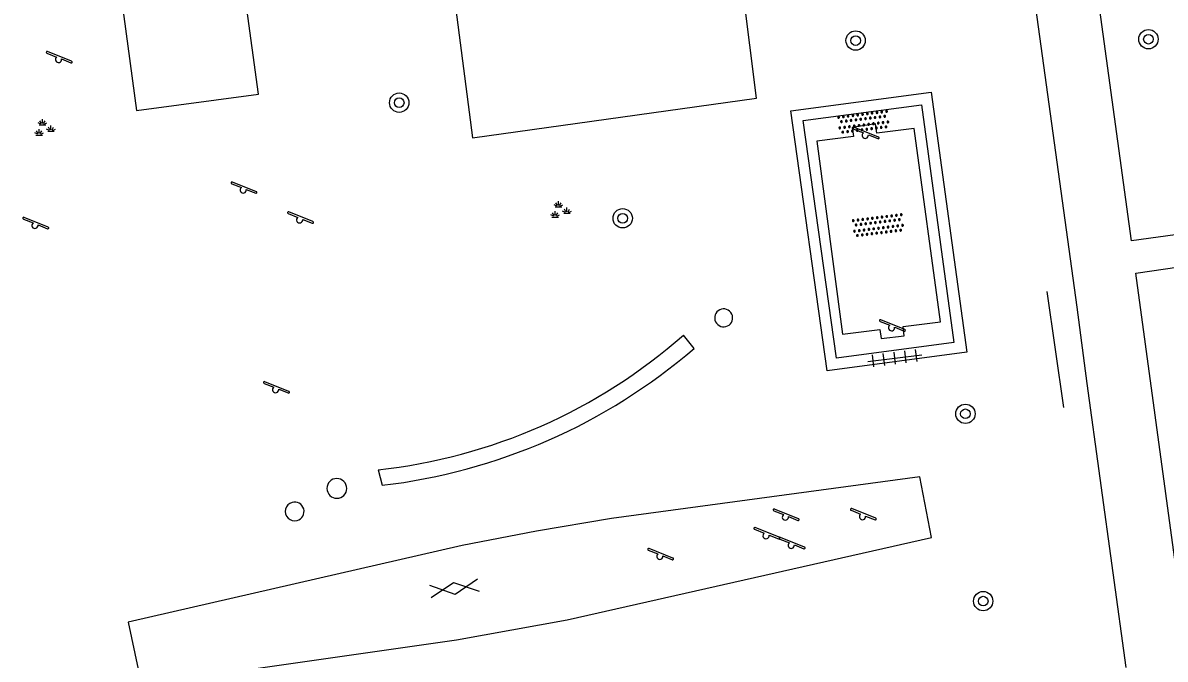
# Model space of a CAD drawing. Extents: x 132999 to 136000, y 398499 to 400501.
# Drawn here: x 133234.03 to 133281.23, y 398560.86 to 398587.17 of the extents above; entities that cross this region are included whole.
import ezdxf

# ---------------------------------------------------------------- set-up
doc = ezdxf.new("R2010")
doc.units = 0
for name, color, linetype in [('gg-afsc-hekwerk', 7, 'Continuous'), ('gg-knt-verharding', 7, 'Continuous'), ('gt-grn-groengrens', 7, 'Continuous'), ('gt-symb-boom', 7, 'Continuous'), ('gt-symb-gesloten verharding', 7, 'Continuous'), ('gt-symb-groenvak', 7, 'Continuous'), ('gt-symb-overige verharding', 7, 'Continuous'), ('gt-symb-speelvoorziening', 7, 'Continuous'), ('gt-symb-tegel verharding', 7, 'Continuous')]:
    doc.layers.add(name, color=color, linetype=linetype)

# ---------------------------------------------------------------- blocks, each defined once
blk = doc.blocks.new('gt0-BOOM')
at = {"layer": 'gt-symb-boom'}
for radius in [0.4, 0.2]:
    blk.add_circle((0, 0), radius, dxfattribs=at)
blk = doc.blocks.new('gt0-OVH')
at = {"layer": 'gt-symb-overige verharding'}
for points in [[(-0.972, 0.298), (-0.967, 0.308), (-0.965, 0.319), (-0.966, 0.33), (-0.971, 0.34), (-0.978, 0.348), (-0.988, 0.353), (-0.999, 0.355), (-1.01, 0.354), (-1.02, 0.349), (-1.028, 0.342), (-1.033, 0.332), (-1.035, 0.321), (-1.034, 0.31), (-1.029, 0.3), (-1.022, 0.292), (-1.012, 0.287), (-1.001, 0.285), (-0.99, 0.286), (-0.98, 0.291)], [(-0.872, 0.106), (-0.867, 0.116), (-0.865, 0.126), (-0.866, 0.137), (-0.871, 0.147), (-0.878, 0.156), (-0.888, 0.161), (-0.899, 0.163), (-0.91, 0.162), (-0.92, 0.157), (-0.928, 0.15), (-0.933, 0.14), (-0.935, 0.129), (-0.934, 0.118), (-0.929, 0.108), (-0.922, 0.1), (-0.912, 0.095), (-0.901, 0.092), (-0.89, 0.094), (-0.88, 0.098)], [(-0.772, 0.298), (-0.767, 0.308), (-0.765, 0.319), (-0.766, 0.33), (-0.771, 0.34), (-0.778, 0.348), (-0.788, 0.353), (-0.799, 0.355), (-0.81, 0.354), (-0.82, 0.349), (-0.828, 0.342), (-0.833, 0.332), (-0.835, 0.321), (-0.834, 0.31), (-0.829, 0.3), (-0.822, 0.292), (-0.812, 0.287), (-0.801, 0.285), (-0.79, 0.286), (-0.78, 0.291)], [(-0.672, 0.106), (-0.667, 0.116), (-0.665, 0.126), (-0.666, 0.137), (-0.671, 0.147), (-0.678, 0.156), (-0.688, 0.161), (-0.699, 0.163), (-0.71, 0.162), (-0.72, 0.157), (-0.728, 0.15), (-0.733, 0.14), (-0.735, 0.129), (-0.734, 0.118), (-0.729, 0.108), (-0.722, 0.1), (-0.712, 0.095), (-0.701, 0.092), (-0.69, 0.094), (-0.68, 0.098)], [(-0.572, 0.298), (-0.567, 0.308), (-0.565, 0.319), (-0.566, 0.33), (-0.571, 0.34), (-0.578, 0.348), (-0.588, 0.353), (-0.599, 0.355), (-0.61, 0.354), (-0.62, 0.349), (-0.628, 0.342), (-0.633, 0.332), (-0.635, 0.321), (-0.634, 0.31), (-0.629, 0.3), (-0.622, 0.292), (-0.612, 0.287), (-0.601, 0.285), (-0.59, 0.286), (-0.58, 0.291)], [(-0.472, 0.106), (-0.467, 0.116), (-0.465, 0.126), (-0.466, 0.137), (-0.471, 0.147), (-0.478, 0.156), (-0.488, 0.161), (-0.499, 0.163), (-0.51, 0.162), (-0.52, 0.157), (-0.528, 0.15), (-0.533, 0.14), (-0.535, 0.129), (-0.534, 0.118), (-0.529, 0.108), (-0.522, 0.1), (-0.512, 0.095), (-0.501, 0.092), (-0.49, 0.094), (-0.48, 0.098)], [(-0.372, 0.298), (-0.367, 0.308), (-0.365, 0.319), (-0.366, 0.33), (-0.371, 0.34), (-0.378, 0.348), (-0.388, 0.353), (-0.399, 0.355), (-0.41, 0.354), (-0.42, 0.349), (-0.428, 0.342), (-0.433, 0.332), (-0.435, 0.321), (-0.434, 0.31), (-0.429, 0.3), (-0.422, 0.292), (-0.412, 0.287), (-0.401, 0.285), (-0.39, 0.286), (-0.38, 0.291)], [(-0.272, 0.106), (-0.267, 0.116), (-0.265, 0.126), (-0.266, 0.137), (-0.271, 0.147), (-0.278, 0.156), (-0.288, 0.161), (-0.299, 0.163), (-0.31, 0.162), (-0.32, 0.157), (-0.328, 0.15), (-0.333, 0.14), (-0.335, 0.129), (-0.334, 0.118), (-0.329, 0.108), (-0.322, 0.1), (-0.312, 0.095), (-0.301, 0.092), (-0.29, 0.094), (-0.28, 0.098)], [(-0.172, 0.298), (-0.167, 0.308), (-0.165, 0.319), (-0.166, 0.33), (-0.171, 0.34), (-0.178, 0.348), (-0.188, 0.353), (-0.199, 0.355), (-0.21, 0.354), (-0.22, 0.349), (-0.228, 0.342), (-0.233, 0.332), (-0.235, 0.321), (-0.234, 0.31), (-0.229, 0.3), (-0.222, 0.292), (-0.212, 0.287), (-0.201, 0.285), (-0.19, 0.286), (-0.18, 0.291)], [(-0.072, 0.106), (-0.067, 0.116), (-0.065, 0.126), (-0.066, 0.137), (-0.071, 0.147), (-0.078, 0.156), (-0.088, 0.161), (-0.099, 0.163), (-0.11, 0.162), (-0.12, 0.157), (-0.128, 0.15), (-0.133, 0.14), (-0.135, 0.129), (-0.134, 0.118), (-0.129, 0.108), (-0.122, 0.1), (-0.112, 0.095), (-0.101, 0.092), (-0.09, 0.094), (-0.08, 0.098)], [(0.028, 0.298), (0.033, 0.308), (0.035, 0.319), (0.034, 0.33), (0.029, 0.34), (0.022, 0.348), (0.012, 0.353), (0.001, 0.355), (-0.01, 0.354), (-0.02, 0.349), (-0.028, 0.342), (-0.033, 0.332), (-0.035, 0.321), (-0.034, 0.31), (-0.029, 0.3), (-0.022, 0.292), (-0.012, 0.287), (-0.001, 0.285), (0.01, 0.286), (0.02, 0.291)], [(0.128, 0.106), (0.133, 0.116), (0.135, 0.126), (0.134, 0.137), (0.129, 0.147), (0.122, 0.156), (0.112, 0.161), (0.101, 0.163), (0.09, 0.162), (0.08, 0.157), (0.072, 0.15), (0.067, 0.14), (0.065, 0.129), (0.066, 0.118), (0.071, 0.108), (0.078, 0.1), (0.088, 0.095), (0.099, 0.092), (0.11, 0.094), (0.12, 0.098)], [(0.228, 0.298), (0.233, 0.308), (0.235, 0.319), (0.234, 0.33), (0.229, 0.34), (0.222, 0.348), (0.212, 0.353), (0.201, 0.355), (0.19, 0.354), (0.18, 0.349), (0.172, 0.342), (0.167, 0.332), (0.165, 0.321), (0.166, 0.31), (0.171, 0.3), (0.178, 0.292), (0.188, 0.287), (0.199, 0.285), (0.21, 0.286), (0.22, 0.291)], [(0.328, 0.106), (0.333, 0.116), (0.335, 0.126), (0.334, 0.137), (0.329, 0.147), (0.322, 0.156), (0.312, 0.161), (0.301, 0.163), (0.29, 0.162), (0.28, 0.157), (0.272, 0.15), (0.267, 0.14), (0.265, 0.129), (0.266, 0.118), (0.271, 0.108), (0.278, 0.1), (0.288, 0.095), (0.299, 0.092), (0.31, 0.094), (0.32, 0.098)], [(0.428, 0.298), (0.433, 0.308), (0.435, 0.319), (0.434, 0.33), (0.429, 0.34), (0.422, 0.348), (0.412, 0.353), (0.401, 0.355), (0.39, 0.354), (0.38, 0.349), (0.372, 0.342), (0.367, 0.332), (0.365, 0.321), (0.366, 0.31), (0.371, 0.3), (0.378, 0.292), (0.388, 0.287), (0.399, 0.285), (0.41, 0.286), (0.42, 0.291)], [(0.528, 0.106), (0.533, 0.116), (0.535, 0.126), (0.534, 0.137), (0.529, 0.147), (0.522, 0.156), (0.512, 0.161), (0.501, 0.163), (0.49, 0.162), (0.48, 0.157), (0.472, 0.15), (0.467, 0.14), (0.465, 0.129), (0.466, 0.118), (0.471, 0.108), (0.478, 0.1), (0.488, 0.095), (0.499, 0.092), (0.51, 0.094), (0.52, 0.098)], [(0.628, 0.298), (0.633, 0.308), (0.635, 0.319), (0.634, 0.33), (0.629, 0.34), (0.622, 0.348), (0.612, 0.353), (0.601, 0.355), (0.59, 0.354), (0.58, 0.349), (0.572, 0.342), (0.567, 0.332), (0.565, 0.321), (0.566, 0.31), (0.571, 0.3), (0.578, 0.292), (0.588, 0.287), (0.599, 0.285), (0.61, 0.286), (0.62, 0.291)], [(0.728, 0.106), (0.733, 0.116), (0.735, 0.126), (0.734, 0.137), (0.729, 0.147), (0.722, 0.156), (0.712, 0.161), (0.701, 0.163), (0.69, 0.162), (0.68, 0.157), (0.672, 0.15), (0.667, 0.14), (0.665, 0.129), (0.666, 0.118), (0.671, 0.108), (0.678, 0.1), (0.688, 0.095), (0.699, 0.092), (0.71, 0.094), (0.72, 0.098)], [(0.828, 0.298), (0.833, 0.308), (0.835, 0.319), (0.834, 0.33), (0.829, 0.34), (0.822, 0.348), (0.812, 0.353), (0.801, 0.355), (0.79, 0.354), (0.78, 0.349), (0.772, 0.342), (0.767, 0.332), (0.765, 0.321), (0.766, 0.31), (0.771, 0.3), (0.778, 0.292), (0.788, 0.287), (0.799, 0.285), (0.81, 0.286), (0.82, 0.291)], [(0.928, 0.106), (0.933, 0.116), (0.935, 0.126), (0.934, 0.137), (0.929, 0.147), (0.922, 0.156), (0.912, 0.161), (0.901, 0.163), (0.89, 0.162), (0.88, 0.157), (0.872, 0.15), (0.867, 0.14), (0.865, 0.129), (0.866, 0.118), (0.871, 0.108), (0.878, 0.1), (0.888, 0.095), (0.899, 0.092), (0.91, 0.094), (0.92, 0.098)], [(1.028, 0.298), (1.033, 0.308), (1.035, 0.319), (1.034, 0.33), (1.029, 0.34), (1.022, 0.348), (1.012, 0.353), (1.001, 0.355), (0.99, 0.354), (0.98, 0.349), (0.972, 0.342), (0.967, 0.332), (0.965, 0.321), (0.966, 0.31), (0.971, 0.3), (0.978, 0.292), (0.988, 0.287), (0.999, 0.285), (1.01, 0.286), (1.02, 0.291)], [(-0.972, -0.142), (-0.967, -0.132), (-0.965, -0.121), (-0.966, -0.11), (-0.971, -0.1), (-0.978, -0.092), (-0.988, -0.087), (-0.999, -0.085), (-1.01, -0.086), (-1.02, -0.091), (-1.028, -0.098), (-1.033, -0.108), (-1.035, -0.119), (-1.034, -0.13), (-1.029, -0.14), (-1.022, -0.148), (-1.012, -0.153), (-1.001, -0.155), (-0.99, -0.154), (-0.98, -0.149)], [(-0.872, -0.334), (-0.867, -0.324), (-0.865, -0.314), (-0.866, -0.303), (-0.871, -0.293), (-0.878, -0.284), (-0.888, -0.279), (-0.899, -0.277), (-0.91, -0.278), (-0.92, -0.283), (-0.928, -0.29), (-0.933, -0.3), (-0.935, -0.311), (-0.934, -0.322), (-0.929, -0.332), (-0.922, -0.34), (-0.912, -0.345), (-0.901, -0.348), (-0.89, -0.346), (-0.88, -0.342)], [(-0.772, -0.142), (-0.767, -0.132), (-0.765, -0.121), (-0.766, -0.11), (-0.771, -0.1), (-0.778, -0.092), (-0.788, -0.087), (-0.799, -0.085), (-0.81, -0.086), (-0.82, -0.091), (-0.828, -0.098), (-0.833, -0.108), (-0.835, -0.119), (-0.834, -0.13), (-0.829, -0.14), (-0.822, -0.148), (-0.812, -0.153), (-0.801, -0.155), (-0.79, -0.154), (-0.78, -0.149)], [(-0.672, -0.334), (-0.667, -0.324), (-0.665, -0.314), (-0.666, -0.303), (-0.671, -0.293), (-0.678, -0.284), (-0.688, -0.279), (-0.699, -0.277), (-0.71, -0.278), (-0.72, -0.283), (-0.728, -0.29), (-0.733, -0.3), (-0.735, -0.311), (-0.734, -0.322), (-0.729, -0.332), (-0.722, -0.34), (-0.712, -0.345), (-0.701, -0.348), (-0.69, -0.346), (-0.68, -0.342)], [(-0.572, -0.142), (-0.567, -0.132), (-0.565, -0.121), (-0.566, -0.11), (-0.571, -0.1), (-0.578, -0.092), (-0.588, -0.087), (-0.599, -0.085), (-0.61, -0.086), (-0.62, -0.091), (-0.628, -0.098), (-0.633, -0.108), (-0.635, -0.119), (-0.634, -0.13), (-0.629, -0.14), (-0.622, -0.148), (-0.612, -0.153), (-0.601, -0.155), (-0.59, -0.154), (-0.58, -0.149)], [(-0.472, -0.334), (-0.467, -0.324), (-0.465, -0.314), (-0.466, -0.303), (-0.471, -0.293), (-0.478, -0.284), (-0.488, -0.279), (-0.499, -0.277), (-0.51, -0.278), (-0.52, -0.283), (-0.528, -0.29), (-0.533, -0.3), (-0.535, -0.311), (-0.534, -0.322), (-0.529, -0.332), (-0.522, -0.34), (-0.512, -0.345), (-0.501, -0.348), (-0.49, -0.346), (-0.48, -0.342)], [(-0.372, -0.142), (-0.367, -0.132), (-0.365, -0.121), (-0.366, -0.11), (-0.371, -0.1), (-0.378, -0.092), (-0.388, -0.087), (-0.399, -0.085), (-0.41, -0.086), (-0.42, -0.091), (-0.428, -0.098), (-0.433, -0.108), (-0.435, -0.119), (-0.434, -0.13), (-0.429, -0.14), (-0.422, -0.148), (-0.412, -0.153), (-0.401, -0.155), (-0.39, -0.154), (-0.38, -0.149)], [(-0.272, -0.334), (-0.267, -0.324), (-0.265, -0.314), (-0.266, -0.303), (-0.271, -0.293), (-0.278, -0.284), (-0.288, -0.279), (-0.299, -0.277), (-0.31, -0.278), (-0.32, -0.283), (-0.328, -0.29), (-0.333, -0.3), (-0.335, -0.311), (-0.334, -0.322), (-0.329, -0.332), (-0.322, -0.34), (-0.312, -0.345), (-0.301, -0.348), (-0.29, -0.346), (-0.28, -0.342)], [(-0.172, -0.142), (-0.167, -0.132), (-0.165, -0.121), (-0.166, -0.11), (-0.171, -0.1), (-0.178, -0.092), (-0.188, -0.087), (-0.199, -0.085), (-0.21, -0.086), (-0.22, -0.091), (-0.228, -0.098), (-0.233, -0.108), (-0.235, -0.119), (-0.234, -0.13), (-0.229, -0.14), (-0.222, -0.148), (-0.212, -0.153), (-0.201, -0.155), (-0.19, -0.154), (-0.18, -0.149)], [(-0.072, -0.334), (-0.067, -0.324), (-0.065, -0.314), (-0.066, -0.303), (-0.071, -0.293), (-0.078, -0.284), (-0.088, -0.279), (-0.099, -0.277), (-0.11, -0.278), (-0.12, -0.283), (-0.128, -0.29), (-0.133, -0.3), (-0.135, -0.311), (-0.134, -0.322), (-0.129, -0.332), (-0.122, -0.34), (-0.112, -0.345), (-0.101, -0.348), (-0.09, -0.346), (-0.08, -0.342)], [(0.028, -0.142), (0.033, -0.132), (0.035, -0.121), (0.034, -0.11), (0.029, -0.1), (0.022, -0.092), (0.012, -0.087), (0.001, -0.085), (-0.01, -0.086), (-0.02, -0.091), (-0.028, -0.098), (-0.033, -0.108), (-0.035, -0.119), (-0.034, -0.13), (-0.029, -0.14), (-0.022, -0.148), (-0.012, -0.153), (-0.001, -0.155), (0.01, -0.154), (0.02, -0.149)], [(0.128, -0.334), (0.133, -0.324), (0.135, -0.314), (0.134, -0.303), (0.129, -0.293), (0.122, -0.284), (0.112, -0.279), (0.101, -0.277), (0.09, -0.278), (0.08, -0.283), (0.072, -0.29), (0.067, -0.3), (0.065, -0.311), (0.066, -0.322), (0.071, -0.332), (0.078, -0.34), (0.088, -0.345), (0.099, -0.348), (0.11, -0.346), (0.12, -0.342)], [(0.228, -0.142), (0.233, -0.132), (0.235, -0.121), (0.234, -0.11), (0.229, -0.1), (0.222, -0.092), (0.212, -0.087), (0.201, -0.085), (0.19, -0.086), (0.18, -0.091), (0.172, -0.098), (0.167, -0.108), (0.165, -0.119), (0.166, -0.13), (0.171, -0.14), (0.178, -0.148), (0.188, -0.153), (0.199, -0.155), (0.21, -0.154), (0.22, -0.149)], [(0.328, -0.334), (0.333, -0.324), (0.335, -0.314), (0.334, -0.303), (0.329, -0.293), (0.322, -0.284), (0.312, -0.279), (0.301, -0.277), (0.29, -0.278), (0.28, -0.283), (0.272, -0.29), (0.267, -0.3), (0.265, -0.311), (0.266, -0.322), (0.271, -0.332), (0.278, -0.34), (0.288, -0.345), (0.299, -0.348), (0.31, -0.346), (0.32, -0.342)], [(0.428, -0.142), (0.433, -0.132), (0.435, -0.121), (0.434, -0.11), (0.429, -0.1), (0.422, -0.092), (0.412, -0.087), (0.401, -0.085), (0.39, -0.086), (0.38, -0.091), (0.372, -0.098), (0.367, -0.108), (0.365, -0.119), (0.366, -0.13), (0.371, -0.14), (0.378, -0.148), (0.388, -0.153), (0.399, -0.155), (0.41, -0.154), (0.42, -0.149)], [(0.528, -0.334), (0.533, -0.324), (0.535, -0.314), (0.534, -0.303), (0.529, -0.293), (0.522, -0.284), (0.512, -0.279), (0.501, -0.277), (0.49, -0.278), (0.48, -0.283), (0.472, -0.29), (0.467, -0.3), (0.465, -0.311), (0.466, -0.322), (0.471, -0.332), (0.478, -0.34), (0.488, -0.345), (0.499, -0.348), (0.51, -0.346), (0.52, -0.342)], [(0.628, -0.142), (0.633, -0.132), (0.635, -0.121), (0.634, -0.11), (0.629, -0.1), (0.622, -0.092), (0.612, -0.087), (0.601, -0.085), (0.59, -0.086), (0.58, -0.091), (0.572, -0.098), (0.567, -0.108), (0.565, -0.119), (0.566, -0.13), (0.571, -0.14), (0.578, -0.148), (0.588, -0.153), (0.599, -0.155), (0.61, -0.154), (0.62, -0.149)], [(0.728, -0.334), (0.733, -0.324), (0.735, -0.314), (0.734, -0.303), (0.729, -0.293), (0.722, -0.284), (0.712, -0.279), (0.701, -0.277), (0.69, -0.278), (0.68, -0.283), (0.672, -0.29), (0.667, -0.3), (0.665, -0.311), (0.666, -0.322), (0.671, -0.332), (0.678, -0.34), (0.688, -0.345), (0.699, -0.348), (0.71, -0.346), (0.72, -0.342)], [(0.828, -0.142), (0.833, -0.132), (0.835, -0.121), (0.834, -0.11), (0.829, -0.1), (0.822, -0.092), (0.812, -0.087), (0.801, -0.085), (0.79, -0.086), (0.78, -0.091), (0.772, -0.098), (0.767, -0.108), (0.765, -0.119), (0.766, -0.13), (0.771, -0.14), (0.778, -0.148), (0.788, -0.153), (0.799, -0.155), (0.81, -0.154), (0.82, -0.149)], [(0.928, -0.334), (0.933, -0.324), (0.935, -0.314), (0.934, -0.303), (0.929, -0.293), (0.922, -0.284), (0.912, -0.279), (0.901, -0.277), (0.89, -0.278), (0.88, -0.283), (0.872, -0.29), (0.867, -0.3), (0.865, -0.311), (0.866, -0.322), (0.871, -0.332), (0.878, -0.34), (0.888, -0.345), (0.899, -0.348), (0.91, -0.346), (0.92, -0.342)], [(1.028, -0.142), (1.033, -0.132), (1.035, -0.121), (1.034, -0.11), (1.029, -0.1), (1.022, -0.092), (1.012, -0.087), (1.001, -0.085), (0.99, -0.086), (0.98, -0.091), (0.972, -0.098), (0.967, -0.108), (0.965, -0.119), (0.966, -0.13), (0.971, -0.14), (0.978, -0.148), (0.988, -0.153), (0.999, -0.155), (1.01, -0.154), (1.02, -0.149)]]:
    blk.add_lwpolyline(points, close=True, dxfattribs=at)
blk = doc.blocks.new('gt0-SV')
at = {"layer": 'gt-symb-speelvoorziening'}
for p, q in [((-0.477, 0.255), (-0.08, 0.096)), ((0.542, -0.076), (-0.449, 0.324)), ((0.125, 0.014), (0.515, -0.143))]:
    blk.add_line(p, q, dxfattribs=at)
for centre, radius, start, end in [((-0.466, 0.291), 0.0369, 63.6251, 252.6602), ((-0.002, -0.005), 0.128, 127.6866, 8.5986), ((0.531, -0.111), 0.0363, 243.5085, 72.5436)]:
    blk.add_arc(centre, radius, start, end, dxfattribs=at)
blk = doc.blocks.new('gt0-TEG1')
at = {"layer": 'gt-symb-tegel verharding'}
for p, q in [((-1.125, 0), (1.125, 0)), ((-0.9, -0.25), (-0.9, 0.25)), ((-0.45, -0.25), (-0.45, 0.25)), ((0, -0.25), (0, 0.25)), ((0.45, -0.25), (0.45, 0.25)), ((0.9, -0.25), (0.9, 0.25))]:
    blk.add_line(p, q, dxfattribs=at)
blk = doc.blocks.new('gt0-GRVAK')
at = {"layer": 'gt-symb-groenvak'}
for p, q in [((-0.11, 0.189), (-0.228, 0.24)), ((-0.182, 0.153), (0.088, 0.153)), ((-0.091, 0.211), (-0.156, 0.322)), ((-0.047, 0.214), (-0.047, 0.393)), ((-0.004, 0.211), (0.061, 0.322)), ((0.015, 0.189), (0.133, 0.24)), ((0.262, -0.052), (0.197, 0.059)), ((0.305, -0.049), (0.305, 0.13)), ((0.349, -0.052), (0.414, 0.059)), ((-0.245, -0.228), (-0.363, -0.177)), ((-0.318, -0.264), (-0.047, -0.264)), ((-0.226, -0.206), (-0.291, -0.095)), ((-0.183, -0.203), (-0.183, -0.024)), ((-0.139, -0.206), (-0.074, -0.095)), ((-0.12, -0.228), (-0.002, -0.177)), ((0.243, -0.074), (0.125, -0.023)), ((0.17, -0.11), (0.441, -0.11)), ((0.368, -0.074), (0.486, -0.023))]:
    blk.add_line(p, q, dxfattribs=at)
blk = doc.blocks.new('gt0-GESVH1')
at = {"layer": 'gt-symb-gesloten verharding'}
for p, q in [((-0.992, -0.261), (0.008, 0.239)), ((0.008, -0.261), (-0.992, 0.239)), ((0.008, 0.239), (1.008, -0.261)), ((1.008, 0.239), (0.008, -0.261))]:
    blk.add_line(p, q, dxfattribs=at)

msp = doc.modelspace()

# ---------------------------------------------------------------- linework, layer by layer
at = {"layer": 'gg-afsc-hekwerk'}
for p, q in [((133275.583, 398589.97), (133277.584, 398575.41)), ((133276.348, 398576.057), (133277.031, 398571.273)), ((133278.003, 398572.256), (133279.605, 398560.521))]:
    msp.add_line(p, q, dxfattribs=at)
msp.add_lwpolyline([(133270.858, 398582.802), (133269.317, 398582.603), (133269.267, 398582.991), (133268.301, 398582.849), (133268.349, 398582.477), (133266.838, 398582.282), (133267.899, 398574.296), (133269.449, 398574.491), (133269.495, 398574.126), (133270.449, 398574.227), (133270.401, 398574.61), (133271.948, 398574.804), (133270.858, 398582.802)], dxfattribs=at)
at = {"layer": 'gg-knt-verharding'}
msp.add_line((133277.584, 398575.41), (133278.003, 398572.256), dxfattribs=at)
for points in [[(133252.603, 398582.416), (133264.353, 398584.061), (133263.001, 398594.806), (133251.217, 398593.155), (133252.603, 398582.416)], [(133282.747, 398578.554), (133279.846, 398578.156), (133277.875, 398592.546), (133280.583, 398592.922)], [(133243.763, 398584.221), (133242.671, 398592.2), (133237.656, 398591.532), (133238.728, 398583.543), (133243.763, 398584.221)], [(133273.038, 398573.56), (133267.26, 398572.788), (133265.762, 398583.526), (133271.558, 398584.303), (133273.038, 398573.56)], [(133272.505, 398573.95), (133267.652, 398573.305), (133266.28, 398583.135), (133271.158, 398583.784), (133272.505, 398573.95)], [(133287.04, 398562.515), (133282.055, 398561.841), (133280.02, 398576.824), (133282.947, 398577.253)], [(133251.953, 398561.656), (133256.524, 398562.484), (133271.58, 398565.889), (133271.099, 398568.401), (133258.349, 398566.673), (133255.259, 398566.15), (133252.181, 398565.56), (133238.384, 398562.386), (133238.936, 398559.799), (133251.953, 398561.656)]]:
    msp.add_lwpolyline(points, dxfattribs=at)
at = {"layer": 'gt-grn-groengrens'}
for p, q in [((133261.772, 398573.712), (133261.325, 398574.264)), ((133248.706, 398568.695), (133248.879, 398568.05))]:
    msp.add_line(p, q, dxfattribs=at)
for centre, radius, start, end in [((133262.989, 398574.973), 0.371, 138.3525, 318.3162), ((133262.989, 398574.972), 0.371, 318.3525, 138.3162), ((133246.283, 398591.266), 22.701, 276.1265, 311.499), ((133246.064, 398591.972), 24.087, 276.7126, 310.7051), ((133247.005, 398567.922), 0.409, 101.5849, 281.5291), ((133247.005, 398567.922), 0.409, 281.5849, 101.5291), ((133245.259, 398566.97), 0.388, 105.7327, 285.8133), ((133245.26, 398566.97), 0.388, 285.773, 105.773)]:
    msp.add_arc(centre, radius, start, end, dxfattribs=at)

# ---------------------------------------------------------------- block references
at = {"layer": 'gt-symb-boom'}
for p in [(133268.442, 398586.437), (133280.545, 398586.493), (133249.58, 398583.869), (133258.816, 398579.089), (133272.98, 398571.006), (133273.714, 398563.262)]:
    msp.add_blockref('gt0-BOOM', p, dxfattribs=at)
at = {"layer": 'gt-symb-gesloten verharding', "rotation": -172.24257421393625}
msp.add_blockref('gt0-GESVH1', (133251.874, 398563.779), dxfattribs=at)
at = {"layer": 'gt-symb-groenvak'}
for p in [(133234.886, 398582.796), (133256.209, 398579.406)]:
    msp.add_blockref('gt0-GRVAK', p, dxfattribs=at)
at = {"layer": 'gt-symb-overige verharding'}
for p, rotation in [((133268.767, 398583.069), 7.0042592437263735), ((133269.373, 398578.797), 7.0042592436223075)]:
    msp.add_blockref('gt0-OVH', p, dxfattribs=dict(at, rotation=rotation))
at = {"layer": 'gt-symb-speelvoorziening'}
for p in [(133235.499, 398585.661), (133268.844, 398582.525), (133243.137, 398580.265), (133245.468, 398579.028), (133234.532, 398578.802), (133269.931, 398574.569), (133244.477, 398572.011), (133265.541, 398566.745), (133268.729, 398566.762), (133264.742, 398565.976), (133265.786, 398565.574), (133260.353, 398565.119)]:
    msp.add_blockref('gt0-SV', p, dxfattribs=at)
at = {"layer": 'gt-symb-tegel verharding', "rotation": 7.004259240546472}
msp.add_blockref('gt0-TEG1', (133270.059, 398573.312), dxfattribs=at)

doc.saveas('drawing.dxf')
